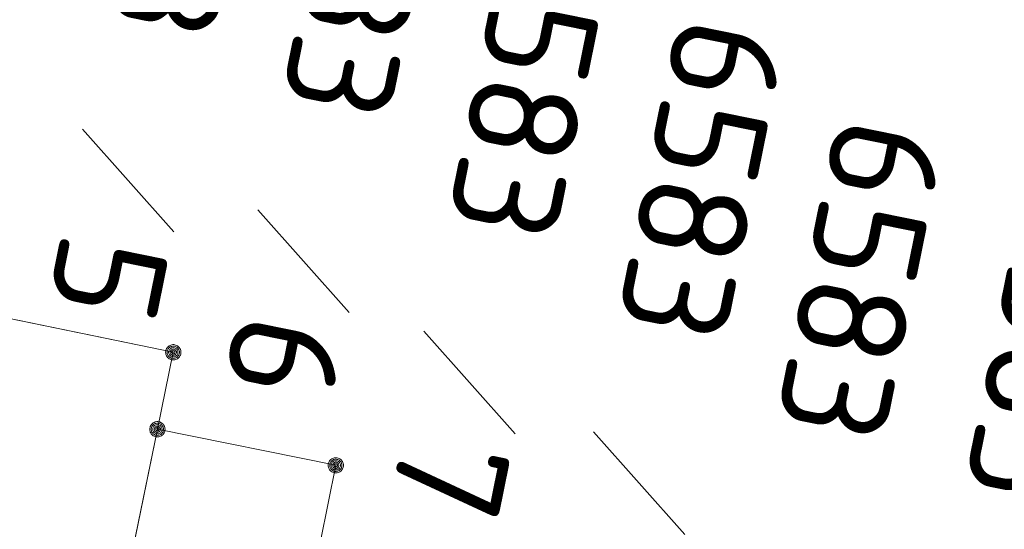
# Model space of a CAD drawing. Header units: metres. Extents: x 3425540 to 3446143, y 5432760 to 5444637.
# Tile 671 of 717: x 3444876 to 3444892, y 5435866 to 5435874. Entities that reach past the tile are written whole.
import ezdxf

# ---------------------------------------------------------------- set-up
doc = ezdxf.new("R2010")
doc.units = ezdxf.units.M
doc.layers.add('B_Bestand', color=9, linetype='Continuous', lineweight=18)
doc.layers.add('B_Flurgrenzen', color=9, linetype='Continuous', lineweight=18)
doc.styles.get("Standard").update_dxf_attribs({"font": 'isocpeur.ttf'})

msp = doc.modelspace()

# ---------------------------------------------------------------- linework, layer by layer
at = {"layer": 'B_Bestand'}
for points in [[(3444878.738, 5435868.577), (3444875.818, 5435869.177), (3444874.918, 5435864.737), (3444874.658, 5435863.487), (3444877.568, 5435862.887), (3444878.478, 5435867.317), (3444878.738, 5435868.577)], [(3444881.148, 5435865.487), (3444881.398, 5435866.727), (3444878.478, 5435867.317)]]:
    msp.add_lwpolyline(points, dxfattribs=at)
msp.add_open_spline([(3444891.819, 5435947.712), (3444896.762, 5435944.811), (3444901.706, 5435941.909), (3444906.649, 5435939.007), (3444910.592, 5435936.693), (3444914.403, 5435934.163), (3444918.233, 5435931.664), (3444924.03, 5435927.881), (3444929.841, 5435924.118), (3444935.439, 5435920.048), (3444940.991, 5435916.011), (3444946.509, 5435911.931), (3444952.022, 5435907.842), (3444958.694, 5435902.893), (3444965.342, 5435897.914), (3444972.02, 5435892.972), (3444975.567, 5435890.348), (3444979.157, 5435887.784), (3444982.739, 5435885.207), (3444985.273, 5435883.384), (3444987.788, 5435881.533), (3444990.436, 5435879.877), (3444992.825, 5435878.383), (3444995.263, 5435876.978), (3444997.698, 5435875.564), (3445001.503, 5435873.354), (3445005.314, 5435871.156), (3445009.116, 5435868.942), (3445012.399, 5435867.031), (3445015.675, 5435865.105), (3445018.948, 5435863.176), (3445022.578, 5435861.037), (3445026.18, 5435858.852), (3445029.723, 5435856.569), (3445033.231, 5435854.308), (3445036.678, 5435851.96), (3445040.127, 5435849.61), (3445043.386, 5435847.39), (3445046.667, 5435845.201), (3445049.861, 5435842.887), (3445056.77, 5435837.882), (3445063.627, 5435832.81), (3445070.478, 5435827.728), (3445077.001, 5435822.89), (3445083.514, 5435818.04), (3445090.038, 5435813.204), (3445093.519, 5435810.624), (3445097.013, 5435808.063), (3445100.503, 5435805.495), (3445103.029, 5435803.637), (3445105.577, 5435801.812), (3445108.161, 5435800.029), (3445111.539, 5435797.699), (3445115.107, 5435795.667), (3445118.7, 5435793.688), (3445121.909, 5435791.921), (3445125.22, 5435790.353), (3445128.429, 5435788.587), (3445132.615, 5435786.283), (3445136.782, 5435783.949), (3445140.833, 5435781.407), (3445145.569, 5435778.436), (3445150.207, 5435775.331), (3445154.782, 5435772.125), (3445159.864, 5435768.564), (3445164.849, 5435764.868), (3445169.947, 5435761.332), (3445172.681, 5435759.436), (3445175.41, 5435757.532), (3445178.186, 5435755.697), (3445179.95, 5435754.531), (3445181.719, 5435753.372), (3445183.483, 5435752.205), (3445184.245, 5435751.702), (3445185.006, 5435751.198), (3445185.768, 5435750.694)], degree=3, knots=[0, 0, 0, 0, 0.048546, 0.048546, 0.048546, 0.087266, 0.087266, 0.087266, 0.145873, 0.145873, 0.145873, 0.204003, 0.204003, 0.204003, 0.274356, 0.274356, 0.274356, 0.311723, 0.311723, 0.311723, 0.338153, 0.338153, 0.338153, 0.361998, 0.361998, 0.361998, 0.399261, 0.399261, 0.399261, 0.431438, 0.431438, 0.431438, 0.467121, 0.467121, 0.467121, 0.502457, 0.502457, 0.502457, 0.535854, 0.535854, 0.535854, 0.608097, 0.608097, 0.608097, 0.676876, 0.676876, 0.676876, 0.71357, 0.71357, 0.71357, 0.740131, 0.740131, 0.740131, 0.774854, 0.774854, 0.774854, 0.805866, 0.805866, 0.805866, 0.846327, 0.846327, 0.846327, 0.893628, 0.893628, 0.893628, 0.946176, 0.946176, 0.946176, 0.974355, 0.974355, 0.974355, 0.992266, 0.992266, 0.992266, 1, 1, 1, 1], dxfattribs=at)
at = {"layer": 'B_Flurgrenzen'}
for p, q in [((3444877.251, 5435872.228), (3444878.746, 5435870.547)), ((3444880.123, 5435870.907), (3444881.618, 5435869.226)), ((3444875.818, 5435869.177), (3444878.738, 5435868.577)), ((3444882.841, 5435868.925), (3444884.336, 5435867.244)), ((3444878.478, 5435867.317), (3444878.738, 5435868.577)), ((3444877.568, 5435862.887), (3444878.478, 5435867.317)), ((3444878.478, 5435867.317), (3444881.398, 5435866.727)), ((3444885.618, 5435867.275), (3444887.113, 5435865.594)), ((3444881.148, 5435865.487), (3444881.398, 5435866.727))]:
    msp.add_line(p, q, dxfattribs=at)
for points in [[(3444878.863, 5435868.577), (3444878.862, 5435868.593), (3444878.859, 5435868.608), (3444878.854, 5435868.623), (3444878.847, 5435868.637), (3444878.839, 5435868.651), (3444878.83, 5435868.663), (3444878.818, 5435868.673), (3444878.805, 5435868.682), (3444878.791, 5435868.69), (3444878.776, 5435868.696), (3444878.762, 5435868.7), (3444878.746, 5435868.702), (3444878.73, 5435868.702), (3444878.714, 5435868.7), (3444878.7, 5435868.696), (3444878.685, 5435868.69), (3444878.671, 5435868.682), (3444878.658, 5435868.673), (3444878.646, 5435868.663), (3444878.637, 5435868.651), (3444878.629, 5435868.637), (3444878.622, 5435868.623), (3444878.617, 5435868.608), (3444878.614, 5435868.593), (3444878.613, 5435868.577), (3444878.614, 5435868.561), (3444878.617, 5435868.546), (3444878.622, 5435868.531), (3444878.629, 5435868.517), (3444878.637, 5435868.503), (3444878.646, 5435868.491), (3444878.658, 5435868.481), (3444878.671, 5435868.472), (3444878.685, 5435868.464), (3444878.7, 5435868.458), (3444878.714, 5435868.454), (3444878.73, 5435868.452), (3444878.746, 5435868.452), (3444878.762, 5435868.454), (3444878.776, 5435868.458), (3444878.791, 5435868.464), (3444878.805, 5435868.472), (3444878.818, 5435868.481), (3444878.83, 5435868.491), (3444878.839, 5435868.503), (3444878.847, 5435868.517), (3444878.854, 5435868.531), (3444878.859, 5435868.546), (3444878.862, 5435868.561), (3444878.863, 5435868.577)], [(3444878.838, 5435868.577), (3444878.837, 5435868.591), (3444878.834, 5435868.605), (3444878.83, 5435868.617), (3444878.824, 5435868.63), (3444878.815, 5435868.642), (3444878.805, 5435868.652), (3444878.794, 5435868.661), (3444878.782, 5435868.668), (3444878.769, 5435868.672), (3444878.756, 5435868.675), (3444878.742, 5435868.677), (3444878.727, 5435868.676), (3444878.713, 5435868.674), (3444878.701, 5435868.671), (3444878.688, 5435868.664), (3444878.676, 5435868.656), (3444878.666, 5435868.647), (3444878.656, 5435868.636), (3444878.649, 5435868.624), (3444878.644, 5435868.611), (3444878.64, 5435868.598), (3444878.638, 5435868.584), (3444878.638, 5435868.57), (3444878.64, 5435868.556), (3444878.644, 5435868.543), (3444878.649, 5435868.53), (3444878.656, 5435868.518), (3444878.666, 5435868.507), (3444878.676, 5435868.498), (3444878.688, 5435868.49), (3444878.701, 5435868.483), (3444878.713, 5435868.48), (3444878.727, 5435868.478), (3444878.742, 5435868.477), (3444878.756, 5435868.479), (3444878.769, 5435868.482), (3444878.782, 5435868.486), (3444878.794, 5435868.493), (3444878.805, 5435868.502), (3444878.815, 5435868.512), (3444878.824, 5435868.524), (3444878.83, 5435868.537), (3444878.834, 5435868.549), (3444878.837, 5435868.563), (3444878.838, 5435868.577)], [(3444878.814, 5435868.577), (3444878.813, 5435868.589), (3444878.81, 5435868.601), (3444878.805, 5435868.612), (3444878.799, 5435868.622), (3444878.79, 5435868.632), (3444878.781, 5435868.639), (3444878.77, 5435868.646), (3444878.759, 5435868.65), (3444878.747, 5435868.652), (3444878.735, 5435868.653), (3444878.723, 5435868.651), (3444878.711, 5435868.648), (3444878.701, 5435868.643), (3444878.69, 5435868.636), (3444878.681, 5435868.627), (3444878.674, 5435868.617), (3444878.668, 5435868.607), (3444878.664, 5435868.595), (3444878.662, 5435868.583), (3444878.662, 5435868.571), (3444878.664, 5435868.559), (3444878.668, 5435868.547), (3444878.674, 5435868.537), (3444878.681, 5435868.527), (3444878.69, 5435868.518), (3444878.7, 5435868.511), (3444878.711, 5435868.506), (3444878.723, 5435868.503), (3444878.735, 5435868.501), (3444878.747, 5435868.502), (3444878.759, 5435868.504), (3444878.77, 5435868.508), (3444878.781, 5435868.515), (3444878.79, 5435868.522), (3444878.799, 5435868.532), (3444878.805, 5435868.542), (3444878.81, 5435868.553), (3444878.813, 5435868.565), (3444878.814, 5435868.577)], [(3444878.789, 5435868.577), (3444878.788, 5435868.587), (3444878.785, 5435868.597), (3444878.78, 5435868.606), (3444878.774, 5435868.613), (3444878.767, 5435868.619), (3444878.758, 5435868.624), (3444878.748, 5435868.627), (3444878.738, 5435868.628), (3444878.728, 5435868.627), (3444878.718, 5435868.624), (3444878.709, 5435868.619), (3444878.702, 5435868.613), (3444878.696, 5435868.606), (3444878.691, 5435868.597), (3444878.688, 5435868.587), (3444878.687, 5435868.577), (3444878.688, 5435868.567), (3444878.691, 5435868.557), (3444878.696, 5435868.548), (3444878.702, 5435868.541), (3444878.709, 5435868.535), (3444878.718, 5435868.53), (3444878.728, 5435868.527), (3444878.738, 5435868.526), (3444878.748, 5435868.527), (3444878.758, 5435868.53), (3444878.767, 5435868.535), (3444878.774, 5435868.541), (3444878.78, 5435868.548), (3444878.785, 5435868.557), (3444878.788, 5435868.567), (3444878.789, 5435868.577)], [(3444878.765, 5435868.577), (3444878.764, 5435868.584), (3444878.761, 5435868.591), (3444878.756, 5435868.597), (3444878.75, 5435868.601), (3444878.743, 5435868.603), (3444878.736, 5435868.604), (3444878.729, 5435868.602), (3444878.722, 5435868.599), (3444878.717, 5435868.594), (3444878.713, 5435868.588), (3444878.711, 5435868.581), (3444878.711, 5435868.573), (3444878.713, 5435868.566), (3444878.717, 5435868.56), (3444878.722, 5435868.555), (3444878.729, 5435868.552), (3444878.736, 5435868.55), (3444878.743, 5435868.551), (3444878.75, 5435868.553), (3444878.756, 5435868.557), (3444878.761, 5435868.563), (3444878.764, 5435868.57), (3444878.765, 5435868.577)], [(3444878.603, 5435867.317), (3444878.602, 5435867.333), (3444878.599, 5435867.348), (3444878.594, 5435867.363), (3444878.587, 5435867.377), (3444878.579, 5435867.391), (3444878.57, 5435867.403), (3444878.558, 5435867.413), (3444878.545, 5435867.422), (3444878.531, 5435867.43), (3444878.516, 5435867.436), (3444878.502, 5435867.44), (3444878.486, 5435867.442), (3444878.47, 5435867.442), (3444878.454, 5435867.44), (3444878.44, 5435867.436), (3444878.425, 5435867.43), (3444878.411, 5435867.422), (3444878.398, 5435867.413), (3444878.386, 5435867.403), (3444878.377, 5435867.391), (3444878.369, 5435867.377), (3444878.362, 5435867.363), (3444878.357, 5435867.348), (3444878.354, 5435867.333), (3444878.353, 5435867.317), (3444878.354, 5435867.301), (3444878.357, 5435867.286), (3444878.362, 5435867.271), (3444878.369, 5435867.257), (3444878.377, 5435867.243), (3444878.386, 5435867.231), (3444878.398, 5435867.221), (3444878.411, 5435867.212), (3444878.425, 5435867.204), (3444878.44, 5435867.198), (3444878.454, 5435867.194), (3444878.47, 5435867.192), (3444878.486, 5435867.192), (3444878.502, 5435867.194), (3444878.516, 5435867.198), (3444878.531, 5435867.204), (3444878.545, 5435867.212), (3444878.558, 5435867.221), (3444878.57, 5435867.231), (3444878.579, 5435867.243), (3444878.587, 5435867.257), (3444878.594, 5435867.271), (3444878.599, 5435867.286), (3444878.602, 5435867.301), (3444878.603, 5435867.317)], [(3444878.578, 5435867.317), (3444878.577, 5435867.331), (3444878.574, 5435867.345), (3444878.57, 5435867.357), (3444878.564, 5435867.37), (3444878.555, 5435867.382), (3444878.545, 5435867.392), (3444878.534, 5435867.401), (3444878.522, 5435867.408), (3444878.509, 5435867.412), (3444878.496, 5435867.415), (3444878.482, 5435867.417), (3444878.467, 5435867.416), (3444878.453, 5435867.414), (3444878.441, 5435867.411), (3444878.428, 5435867.404), (3444878.416, 5435867.396), (3444878.406, 5435867.387), (3444878.396, 5435867.376), (3444878.389, 5435867.364), (3444878.384, 5435867.351), (3444878.38, 5435867.338), (3444878.378, 5435867.324), (3444878.378, 5435867.31), (3444878.38, 5435867.296), (3444878.384, 5435867.283), (3444878.389, 5435867.27), (3444878.396, 5435867.258), (3444878.406, 5435867.247), (3444878.416, 5435867.238), (3444878.428, 5435867.23), (3444878.441, 5435867.223), (3444878.453, 5435867.22), (3444878.467, 5435867.218), (3444878.482, 5435867.217), (3444878.496, 5435867.219), (3444878.509, 5435867.222), (3444878.522, 5435867.226), (3444878.534, 5435867.233), (3444878.545, 5435867.242), (3444878.555, 5435867.252), (3444878.564, 5435867.264), (3444878.57, 5435867.277), (3444878.574, 5435867.289), (3444878.577, 5435867.303), (3444878.578, 5435867.317)], [(3444878.554, 5435867.317), (3444878.553, 5435867.329), (3444878.55, 5435867.341), (3444878.545, 5435867.352), (3444878.539, 5435867.362), (3444878.53, 5435867.372), (3444878.521, 5435867.379), (3444878.51, 5435867.386), (3444878.499, 5435867.39), (3444878.487, 5435867.392), (3444878.475, 5435867.393), (3444878.463, 5435867.391), (3444878.451, 5435867.388), (3444878.441, 5435867.383), (3444878.43, 5435867.376), (3444878.421, 5435867.367), (3444878.414, 5435867.357), (3444878.408, 5435867.347), (3444878.404, 5435867.335), (3444878.402, 5435867.323), (3444878.402, 5435867.311), (3444878.404, 5435867.299), (3444878.408, 5435867.287), (3444878.414, 5435867.277), (3444878.421, 5435867.267), (3444878.43, 5435867.258), (3444878.44, 5435867.251), (3444878.451, 5435867.246), (3444878.463, 5435867.243), (3444878.475, 5435867.241), (3444878.487, 5435867.242), (3444878.499, 5435867.244), (3444878.51, 5435867.248), (3444878.521, 5435867.255), (3444878.53, 5435867.262), (3444878.539, 5435867.272), (3444878.545, 5435867.282), (3444878.55, 5435867.293), (3444878.553, 5435867.305), (3444878.554, 5435867.317)], [(3444878.529, 5435867.317), (3444878.528, 5435867.327), (3444878.525, 5435867.337), (3444878.52, 5435867.346), (3444878.514, 5435867.353), (3444878.507, 5435867.359), (3444878.498, 5435867.364), (3444878.488, 5435867.367), (3444878.478, 5435867.368), (3444878.468, 5435867.367), (3444878.458, 5435867.364), (3444878.449, 5435867.359), (3444878.442, 5435867.353), (3444878.436, 5435867.346), (3444878.431, 5435867.337), (3444878.428, 5435867.327), (3444878.427, 5435867.317), (3444878.428, 5435867.307), (3444878.431, 5435867.297), (3444878.436, 5435867.288), (3444878.442, 5435867.281), (3444878.449, 5435867.275), (3444878.458, 5435867.27), (3444878.468, 5435867.267), (3444878.478, 5435867.266), (3444878.488, 5435867.267), (3444878.498, 5435867.27), (3444878.507, 5435867.275), (3444878.514, 5435867.281), (3444878.52, 5435867.288), (3444878.525, 5435867.297), (3444878.528, 5435867.307), (3444878.529, 5435867.317)], [(3444878.505, 5435867.317), (3444878.504, 5435867.324), (3444878.501, 5435867.331), (3444878.496, 5435867.337), (3444878.49, 5435867.341), (3444878.483, 5435867.343), (3444878.476, 5435867.344), (3444878.469, 5435867.342), (3444878.462, 5435867.339), (3444878.457, 5435867.334), (3444878.453, 5435867.328), (3444878.451, 5435867.321), (3444878.451, 5435867.313), (3444878.453, 5435867.306), (3444878.457, 5435867.3), (3444878.462, 5435867.295), (3444878.469, 5435867.292), (3444878.476, 5435867.29), (3444878.483, 5435867.291), (3444878.49, 5435867.293), (3444878.496, 5435867.297), (3444878.501, 5435867.303), (3444878.504, 5435867.31), (3444878.505, 5435867.317)], [(3444881.523, 5435866.727), (3444881.522, 5435866.743), (3444881.519, 5435866.758), (3444881.514, 5435866.773), (3444881.507, 5435866.787), (3444881.499, 5435866.801), (3444881.49, 5435866.813), (3444881.478, 5435866.823), (3444881.465, 5435866.832), (3444881.451, 5435866.84), (3444881.436, 5435866.846), (3444881.422, 5435866.85), (3444881.406, 5435866.852), (3444881.39, 5435866.852), (3444881.374, 5435866.85), (3444881.36, 5435866.846), (3444881.345, 5435866.84), (3444881.331, 5435866.832), (3444881.318, 5435866.823), (3444881.306, 5435866.813), (3444881.297, 5435866.801), (3444881.289, 5435866.787), (3444881.282, 5435866.773), (3444881.277, 5435866.758), (3444881.274, 5435866.743), (3444881.273, 5435866.727), (3444881.274, 5435866.711), (3444881.277, 5435866.696), (3444881.282, 5435866.681), (3444881.289, 5435866.667), (3444881.297, 5435866.653), (3444881.306, 5435866.641), (3444881.318, 5435866.631), (3444881.331, 5435866.622), (3444881.345, 5435866.614), (3444881.36, 5435866.608), (3444881.374, 5435866.604), (3444881.39, 5435866.602), (3444881.406, 5435866.602), (3444881.422, 5435866.604), (3444881.436, 5435866.608), (3444881.451, 5435866.614), (3444881.465, 5435866.622), (3444881.478, 5435866.631), (3444881.49, 5435866.641), (3444881.499, 5435866.653), (3444881.507, 5435866.667), (3444881.514, 5435866.681), (3444881.519, 5435866.696), (3444881.522, 5435866.711), (3444881.523, 5435866.727)], [(3444881.498, 5435866.727), (3444881.497, 5435866.741), (3444881.494, 5435866.755), (3444881.49, 5435866.767), (3444881.484, 5435866.78), (3444881.475, 5435866.792), (3444881.465, 5435866.802), (3444881.454, 5435866.811), (3444881.442, 5435866.818), (3444881.429, 5435866.822), (3444881.416, 5435866.825), (3444881.402, 5435866.827), (3444881.387, 5435866.826), (3444881.373, 5435866.824), (3444881.361, 5435866.821), (3444881.348, 5435866.814), (3444881.336, 5435866.806), (3444881.326, 5435866.797), (3444881.316, 5435866.786), (3444881.309, 5435866.774), (3444881.304, 5435866.761), (3444881.3, 5435866.748), (3444881.298, 5435866.734), (3444881.298, 5435866.72), (3444881.3, 5435866.706), (3444881.304, 5435866.693), (3444881.309, 5435866.68), (3444881.316, 5435866.668), (3444881.326, 5435866.657), (3444881.336, 5435866.648), (3444881.348, 5435866.64), (3444881.361, 5435866.633), (3444881.373, 5435866.63), (3444881.387, 5435866.628), (3444881.402, 5435866.627), (3444881.416, 5435866.629), (3444881.429, 5435866.632), (3444881.442, 5435866.636), (3444881.454, 5435866.643), (3444881.465, 5435866.652), (3444881.475, 5435866.662), (3444881.484, 5435866.674), (3444881.49, 5435866.687), (3444881.494, 5435866.699), (3444881.497, 5435866.713), (3444881.498, 5435866.727)], [(3444881.474, 5435866.727), (3444881.473, 5435866.739), (3444881.47, 5435866.751), (3444881.465, 5435866.762), (3444881.459, 5435866.772), (3444881.45, 5435866.782), (3444881.441, 5435866.789), (3444881.43, 5435866.796), (3444881.419, 5435866.8), (3444881.407, 5435866.802), (3444881.395, 5435866.803), (3444881.383, 5435866.801), (3444881.371, 5435866.798), (3444881.361, 5435866.793), (3444881.35, 5435866.786), (3444881.341, 5435866.777), (3444881.334, 5435866.767), (3444881.328, 5435866.757), (3444881.324, 5435866.745), (3444881.322, 5435866.733), (3444881.322, 5435866.721), (3444881.324, 5435866.709), (3444881.328, 5435866.697), (3444881.334, 5435866.687), (3444881.341, 5435866.677), (3444881.35, 5435866.668), (3444881.36, 5435866.661), (3444881.371, 5435866.656), (3444881.383, 5435866.653), (3444881.395, 5435866.651), (3444881.407, 5435866.652), (3444881.419, 5435866.654), (3444881.43, 5435866.658), (3444881.441, 5435866.665), (3444881.45, 5435866.672), (3444881.459, 5435866.682), (3444881.465, 5435866.692), (3444881.47, 5435866.703), (3444881.473, 5435866.715), (3444881.474, 5435866.727)], [(3444881.449, 5435866.727), (3444881.448, 5435866.737), (3444881.445, 5435866.747), (3444881.44, 5435866.756), (3444881.434, 5435866.763), (3444881.427, 5435866.769), (3444881.418, 5435866.774), (3444881.408, 5435866.777), (3444881.398, 5435866.778), (3444881.388, 5435866.777), (3444881.378, 5435866.774), (3444881.369, 5435866.769), (3444881.362, 5435866.763), (3444881.356, 5435866.756), (3444881.351, 5435866.747), (3444881.348, 5435866.737), (3444881.347, 5435866.727), (3444881.348, 5435866.717), (3444881.351, 5435866.707), (3444881.356, 5435866.698), (3444881.362, 5435866.691), (3444881.369, 5435866.685), (3444881.378, 5435866.68), (3444881.388, 5435866.677), (3444881.398, 5435866.676), (3444881.408, 5435866.677), (3444881.418, 5435866.68), (3444881.427, 5435866.685), (3444881.434, 5435866.691), (3444881.44, 5435866.698), (3444881.445, 5435866.707), (3444881.448, 5435866.717), (3444881.449, 5435866.727)], [(3444881.425, 5435866.727), (3444881.424, 5435866.734), (3444881.421, 5435866.741), (3444881.416, 5435866.747), (3444881.41, 5435866.751), (3444881.403, 5435866.753), (3444881.396, 5435866.754), (3444881.389, 5435866.752), (3444881.382, 5435866.749), (3444881.377, 5435866.744), (3444881.373, 5435866.738), (3444881.371, 5435866.731), (3444881.371, 5435866.723), (3444881.373, 5435866.716), (3444881.377, 5435866.71), (3444881.382, 5435866.705), (3444881.389, 5435866.702), (3444881.396, 5435866.7), (3444881.403, 5435866.701), (3444881.41, 5435866.703), (3444881.416, 5435866.707), (3444881.421, 5435866.713), (3444881.424, 5435866.72), (3444881.425, 5435866.727)]]:
    msp.add_lwpolyline(points, dxfattribs=at)

# ---------------------------------------------------------------- texts
for s, p in [('6583', (3444878.646, 5435879.1)), ('6583', (3444881.518, 5435877.779)), ('6583', (3444884.236, 5435875.797)), ('6583', (3444887.013, 5435874.147)), ('6583', (3444889.614, 5435872.503)), ('6583', (3444892.693, 5435871.428)), ('5', (3444876.924, 5435870.612)), ('6', (3444879.796, 5435869.291)), ('7', (3444882.514, 5435867.309))]:
    msp.add_text(s, height=1.8, rotation=258.5303, dxfattribs=at).set_placement(p)

doc.saveas('drawing.dxf')
